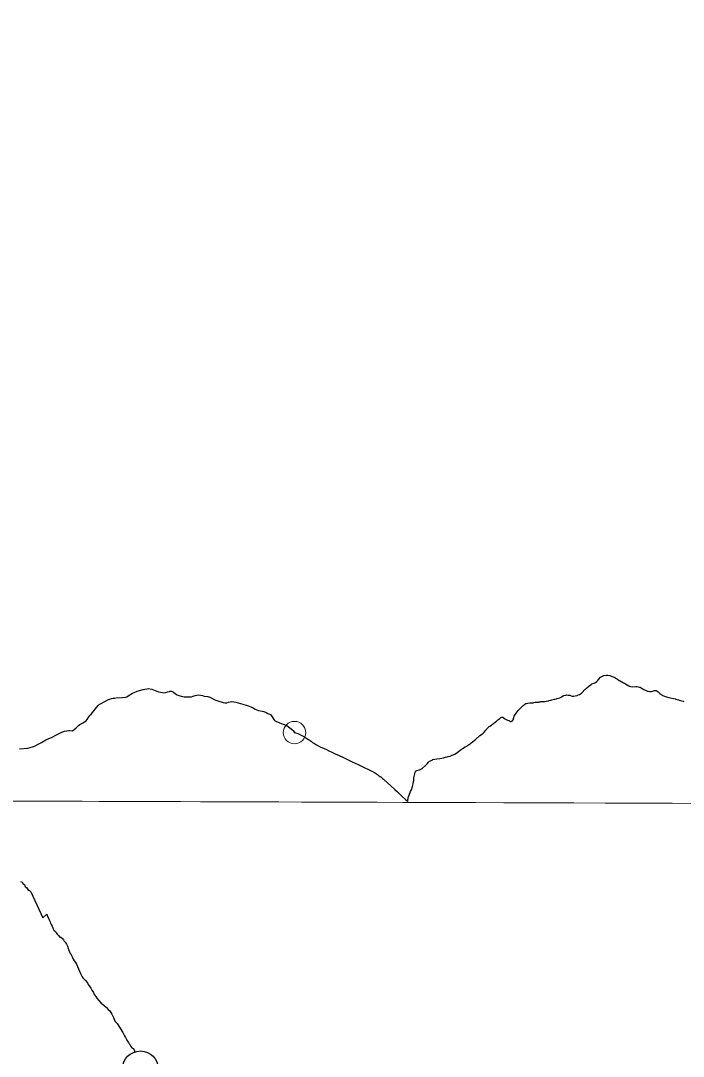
# Model space of a CAD drawing. Extents: x -1643653 to 4543381, y 1624270 to 13878484.
# Drawn here: x 589726 to 592680, y 8908816 to 8913437 of the extents above; entities that cross this region are included whole.
import ezdxf

# ---------------------------------------------------------------- set-up
doc = ezdxf.new("R2010")
doc.units = 0
doc.header["$LTSCALE"] = 200
doc.header["$PDMODE"] = 32
doc.header["$PDSIZE"] = 100
doc.layers.add('1', color=7, linetype='Continuous', lineweight=13)
doc.layers.add('6', color=7, linetype='Continuous', lineweight=13)

msp = doc.modelspace()

# ---------------------------------------------------------------- linework, layer by layer
at = {"layer": '1', "lineweight": 25}
msp.add_spline([(814781, 9009175.5), (814787.2, 9009173.4), (814796.9, 9009173.4), (814799.4, 9009172.4), (814805.1, 9009174.5), (814805.6, 9009176.5), (814811.7, 9009179.5), (814811.7, 9009179.5), (814801.5, 9009181), (814790.7, 9009181.5), (814784.1, 9009183.1), (814777.4, 9009185.1), (814778.4, 9009175.5)], degree=3, dxfattribs=at)
at = {"layer": '6'}
msp.add_line((574653.9, 8910009.3), (626625.7, 8909822.1), dxfattribs=at)
at = {"layer": '6', "lineweight": 25}
for points in [[(592156, 8910428.2), (592159.6, 8910428.8), (592166.4, 8910428.3), (592173.2, 8910427.1), (592180.4, 8910425.1), (592183.8, 8910423.8), (592187.2, 8910423.8), (592190.4, 8910423.4), (592197.2, 8910424), (592206.1, 8910425.9), (592206.9, 8910426.6), (592208.9, 8910427.4), (592210.6, 8910428.4), (592217.1, 8910430.9), (592217.1, 8910430.9), (592226.1, 8910436.7), (592228.8, 8910439.1), (592240, 8910452.3), (592243.2, 8910455.1), (592247.7, 8910458.2), (592255.5, 8910465), (592258.9, 8910467.2), (592269.3, 8910475.5), (592272.6, 8910477.5), (592282.3, 8910481.6), (592288.9, 8910484.9), (592293.8, 8910488.6), (592297.6, 8910492), (592302.5, 8910498.4), (592311.1, 8910507.6), (592313.3, 8910508.8), (592316.1, 8910511.1), (592322.4, 8910514.4), (592326, 8910515), (592335.8, 8910516.2), (592343.1, 8910516.7), (592352.8, 8910515), (592361.9, 8910511.4)], [(592361.9, 8910511.4), (592370.9, 8910507.9), (592373.7, 8910506.6), (592375.1, 8910505.3), (592386.5, 8910499.1), (592394.3, 8910493.7), (592398.3, 8910491.7), (592413.3, 8910482.7), (592417.3, 8910480.7), (592421.5, 8910478), (592429.5, 8910473.9), (592437, 8910469.4), (592440.3, 8910467.7), (592443.8, 8910466.5), (592452, 8910465.3), (592468.3, 8910465.8), (592472.5, 8910465.6), (592484, 8910463.8), (592485.5, 8910463.1), (592486.8, 8910462.8), (592491.9, 8910459.8), (592495.7, 8910457.1), (592503.2, 8910453.1), (592514.6, 8910447.8), (592519.5, 8910446.2), (592530.1, 8910444.3), (592534.1, 8910444.3), (592537.9, 8910444.7), (592542.2, 8910445.8), (592546.4, 8910447.4), (592550.7, 8910448.3), (592555, 8910448.5), (592559, 8910447.9), (592567, 8910442), (592574.4, 8910435.5), (592578.9, 8910432.2), (592583.9, 8910429.1), (592587.9, 8910426.3), (592595.1, 8910422.9), (592599.3, 8910421.5), (592614.8, 8910417.3), (592621.2, 8910415.9)], [(590057.3, 8910365.5), (590070.6, 8910381.6), (590075.5, 8910386), (590083.6, 8910391.2), (590116.6, 8910407.9), (590123.5, 8910410.5), (590130, 8910412.5), (590137.4, 8910413.9), (590144, 8910414.7), (590151, 8910415.2), (590178.5, 8910417.2), (590192.1, 8910418.8), (590198.5, 8910420.8), (590204.8, 8910424.1), (590224.6, 8910436.3), (590231.2, 8910439.7), (590245.4, 8910445.3), (590272.3, 8910452.2), (590279.7, 8910453.8), (590287.2, 8910455.8), (590294.4, 8910456.9)], [(590294.4, 8910456.9), (590310.1, 8910454.7), (590332.2, 8910445.5), (590339.8, 8910443.1), (590357.1, 8910439.1), (590364.4, 8910438.3), (590372.9, 8910439.5), (590380.8, 8910442.2), (590388.9, 8910444.2), (590391.6, 8910445.4), (590397.2, 8910445.2), (590407.4, 8910440.6), (590415.9, 8910434), (590422.7, 8910429.4), (590430.4, 8910426.4), (590446.6, 8910422), (590454.5, 8910420.6), (590462.8, 8910420.1), (590470.5, 8910420.1), (590486.9, 8910420.9), (590495, 8910422.9), (590503.3, 8910426.5), (590511.2, 8910428.3), (590519.5, 8910428.9), (590527.6, 8910428), (590535.7, 8910426), (590543.8, 8910423.4), (590560, 8910421), (590568.1, 8910419), (590577.9, 8910414.6), (590587.5, 8910408.8), (590595.5, 8910405.2), (590603.8, 8910402.2), (590627.7, 8910395.1), (590635.1, 8910393.3)], [(590635.1, 8910393.3), (590636.6, 8910393.3), (590643.9, 8910393.7), (590652, 8910395.9), (590659.7, 8910397.9), (590667.5, 8910398.9), (590676.1, 8910398.3), (590684.8, 8910396.6), (590716.4, 8910387.2), (590735.3, 8910382.2), (590743.7, 8910378.8), (590752.2, 8910375.8), (590761.6, 8910371), (590770.7, 8910365.2), (590777.8, 8910361.7), (590785.9, 8910359.3), (590802.1, 8910356.5), (590810, 8910354.1), (590820.4, 8910350.3), (590827.6, 8910346.5), (590836.4, 8910342.5), (590838.6, 8910340.9), (590846.4, 8910331.1), (590851.9, 8910323.5), (590857.8, 8910314.3), (590879.3, 8910304.3), (590912.5, 8910292.4), (590939.2, 8910271.6), (590940.2, 8910270.4), (590945.8, 8910261.4), (590946.2, 8910260.6), (590946.2, 8910260.6)], [(591741, 8910220.3), (591749.8, 8910227.3), (591750.9, 8910227.9), (591751.3, 8910228.6), (591753.5, 8910230), (591773, 8910247.2), (591780.7, 8910252.6), (591787.2, 8910258.2), (591791.8, 8910263.2), (591799.2, 8910272.1), (591801.7, 8910274.7), (591804.1, 8910277.8), (591814.6, 8910287.9), (591817, 8910289), (591824.6, 8910294.1), (591829.4, 8910298.1), (591833.5, 8910301.9), (591840.2, 8910307.6), (591846.7, 8910312.2), (591853.4, 8910317.8), (591862.3, 8910323.6), (591866.7, 8910327.7), (591870, 8910329.7), (591871.6, 8910329.8), (591874.7, 8910329.6), (591877.1, 8910328.6), (591882.5, 8910323), (591884.5, 8910321.5), (591887, 8910320.3), (591890, 8910319.4), (591895.8, 8910316.6), (591901.9, 8910314.6), (591904.6, 8910313.3), (591909.6, 8910310.3), (591912, 8910310.3), (591913.3, 8910311.5), (591914.6, 8910311.8), (591916.2, 8910313.2), (591917.7, 8910313.7), (591921.9, 8910318.7), (591922.1, 8910321.1), (591922.9, 8910322.8), (591923.9, 8910328.4), (591924.7, 8910331.1), (591926, 8910334.1), (591933.8, 8910346.9), (591943, 8910358.5), (591950.5, 8910367.1), (591958.8, 8910374.7), (591964.9, 8910379.9), (591967.2, 8910382.1), (591973.7, 8910387.3), (591977.8, 8910389.9), (591995.4, 8910392.7), (592004.5, 8910393.2), (592009.7, 8910394.1), (592013.5, 8910394.4), (592019.3, 8910395.7), (592024.8, 8910396.4), (592034, 8910397), (592037.3, 8910397.8), (592040.2, 8910398.2), (592043.1, 8910398.3), (592046.3, 8910399.1), (592049.1, 8910399.1), (592052.2, 8910399.5), (592060.9, 8910399.7), (592076, 8910402.1), (592078.9, 8910402.9), (592082.1, 8910403.4), (592087.9, 8910404.8), (592090.9, 8910405.9), (592094, 8910406.4), (592099.8, 8910408), (592105.6, 8910409.3), (592108.8, 8910410.3), (592114.6, 8910411.8), (592117.5, 8910413.1), (592129.2, 8910416.2), (592134.9, 8910418.3), (592137.2, 8910419.5), (592144.6, 8910424.2), (592147.4, 8910425.7), (592156, 8910428.2)], [(592621.2, 8910415.9), (592643.8, 8910410.6), (592646.1, 8910410.1), (592646.9, 8910410.1), (592657.8, 8910406.7), (592661.5, 8910405.7), (592671.9, 8910402.2), (592678.5, 8910400.8), (592682.3, 8910399.2)], [(589720.7, 8910187.5), (589757, 8910191.4), (589778.3, 8910197), (589784.1, 8910199), (589789.8, 8910202), (589801.2, 8910207.3), (589812.9, 8910213.9), (589818.7, 8910216.5), (589838.1, 8910227.6), (589850.3, 8910233.8), (589862.3, 8910238.8), (589885.9, 8910251.1), (589896.4, 8910256.9), (589908.3, 8910262.3), (589920.4, 8910266.3), (589931.2, 8910269), (589938, 8910270.2), (589944.6, 8910270.4), (589955.8, 8910268.6), (589956.8, 8910268.6), (589972.5, 8910282.1), (589978.1, 8910287.9), (589983.5, 8910292.5), (589989.4, 8910296.9), (590003.3, 8910303.9), (590017.2, 8910313), (590021.2, 8910318.8), (590029.1, 8910331.4), (590032.8, 8910336.2), (590039.9, 8910343.1), (590046.2, 8910349.7), (590051.7, 8910357.1), (590057.3, 8910365.5), (590057.3, 8910365.5)], [(590946.2, 8910260.6), (590960.4, 8910256), (590970.6, 8910252), (590987.3, 8910243.6), (591005.8, 8910232), (591012.2, 8910227.6), (591021, 8910222), (591027.1, 8910217), (591036, 8910212.2), (591045, 8910205.8), (591061.2, 8910197.1), (591078.9, 8910189.1), (591088.2, 8910185.3), (591102.8, 8910177.5)], [(591485.1, 8910087.9), (591491.8, 8910091), (591502.2, 8910094.5), (591507, 8910096.7), (591512.1, 8910098.9), (591512.8, 8910099.4), (591515, 8910100.8), (591516.9, 8910102.4), (591529.9, 8910113.2), (591537.4, 8910120.7), (591543.8, 8910128.4), (591548.5, 8910133), (591559.6, 8910138.3), (591563.7, 8910139.9), (591572.1, 8910141.8), (591580.6, 8910142.9), (591593.6, 8910145.7), (591602.6, 8910146.7), (591610.8, 8910148.3), (591619.3, 8910150.9), (591627.6, 8910152.3), (591631.9, 8910153.4), (591639.9, 8910156), (591649.5, 8910159.6), (591660.7, 8910164.8), (591671.5, 8910171.7), (591677.6, 8910176.9), (591685, 8910181.9), (591688.6, 8910184.7), (591692.2, 8910187.1), (591695.4, 8910189.8), (591707.2, 8910196.8), (591714.6, 8910200.7), (591714.6, 8910200.7), (591718, 8910203.1), (591721.4, 8910205.8), (591725.1, 8910208.1), (591732.2, 8910213.2), (591741, 8910220.3)], [(591102.8, 8910177.5), (591109.2, 8910174.8), (591130.3, 8910164.7), (591142.4, 8910159.3), (591147.8, 8910156.4), (591150.3, 8910155.5), (591158.1, 8910152.1), (591176.2, 8910143.5), (591188.4, 8910137.1), (591206.7, 8910128.8), (591214.3, 8910125.1), (591233, 8910116.5), (591238.3, 8910114.4), (591245.4, 8910110.4), (591288.7, 8910089.8), (591293.5, 8910086.8), (591307.6, 8910079.2), (591316.5, 8910073.4), (591322.7, 8910068), (591325.3, 8910066.8), (591326.6, 8910065.3), (591329, 8910064.4), (591330.2, 8910063.3), (591331.2, 8910062.8), (591332.3, 8910061.4), (591333.8, 8910061.1), (591334.6, 8910060), (591338.3, 8910056.5), (591342.8, 8910053.2), (591393.4, 8910006.9), (591405.1, 8909995.6), (591417.1, 8909984.9), (591425.5, 8909976.7), (591441.6, 8909962.7), (591448.3, 8909955.7), (591450.9, 8909953.7), (591451.8, 8909958.9), (591452.5, 8909966.6), (591453.4, 8909970.7), (591454.6, 8909974.4), (591458.1, 8909981.8), (591464, 8909997.4), (591467.4, 8910005.1), (591472.3, 8910020.4), (591475.2, 8910031.6), (591476.9, 8910043.1), (591478.1, 8910047.6), (591478.9, 8910054.8), (591479, 8910059.1), (591485.1, 8910087.9)], [(589724.2, 8909596.4), (589732.2, 8909593.3), (589735.7, 8909586.8), (589742.1, 8909582.3), (589746.1, 8909574.2), (589753, 8909567.7), (589758, 8909560.6), (589765, 8909556.6), (589771.4, 8909550.5), (589824.1, 8909434.5)], [(589824.1, 8909434.5), (589841.7, 8909449.9), (589843.7, 8909445.9), (589845.1, 8909440.9), (589847.1, 8909436.9), (589849.6, 8909432.3), (589851.5, 8909428.3), (589854, 8909422.3), (589857.4, 8909416.8), (589857.9, 8909410.3), (589861.8, 8909404.2), (589865.3, 8909396.2), (589868.7, 8909389.2), (589870.2, 8909385.1), (589873.2, 8909379.6), (589880.1, 8909373.1), (589883.6, 8909367), (589890, 8909360), (589894, 8909355.9), (589900.4, 8909348.4), (589904.9, 8909347.4), (589911.4, 8909341.3), (589915.8, 8909335.3), (589919.8, 8909330.7), (589923.3, 8909325.2), (589929.7, 8909317.2), (589933.6, 8909307.6), (589937.6, 8909297.6), (589938, 8909291.1), (589941, 8909287), (589944.4, 8909278.5), (589948.4, 8909273), (589952.3, 8909266.4), (589955.8, 8909257.4), (589959.2, 8909248.9), (589963.7, 8909242.3), (589970.1, 8909234.3), (589974, 8909227.2), (589987.3, 8909196.1)], [(589987.3, 8909196.1), (589991.7, 8909185.6), (589995.7, 8909179), (589999.1, 8909170.5), (590003.1, 8909166.5), (590010, 8909159.4), (590015, 8909153.9), (590022.9, 8909143.8), (590026.4, 8909137.3), (590030.3, 8909130.7), (590038.8, 8909119.7), (590043.2, 8909111.1), (590049.6, 8909100.6), (590053.6, 8909092), (590061, 8909083.5), (590064.9, 8909075.4), (590073.3, 8909064.8), (590084.3, 8909053.8), (590096.2, 8909043.7), (590108.1, 8909034.1), (590115.6, 8909025), (590122.5, 8909019), (590131.4, 8909004.9), (590139.3, 8908988.8), (590147.2, 8908972.2), (590156.1, 8908963.2), (590180.8, 8908922.4)], [(590180.8, 8908922.4), (590188.7, 8908906.9), (590192.7, 8908900.3), (590196.6, 8908891.8), (590198.1, 8908887.8), (590201, 8908883.8), (590206, 8908877.2), (590209.4, 8908871.2), (590212.9, 8908866.7), (590216.9, 8908860.1), (590220.8, 8908854.6), (590227.3, 8908851), (590231.8, 8908845), (590233.2, 8908840.5), (590235, 8908836.4)]]:
    msp.add_lwpolyline(points, dxfattribs=at)
at = {"layer": '6'}
msp.add_lwpolyline([(596575.8, 8909932.4), (585614.8, 8909969.8), (585583.8, 8898914.4), (596544.8, 8898874.9)], close=True, dxfattribs=at)
at = {"layer": '6', "lineweight": 25}
msp.add_circle((590259.2, 8908759.7), 80.3, dxfattribs=at)
at = {"layer": '6'}
msp.add_point((590946.2, 8910260.6), dxfattribs=at)

doc.saveas('drawing.dxf')
